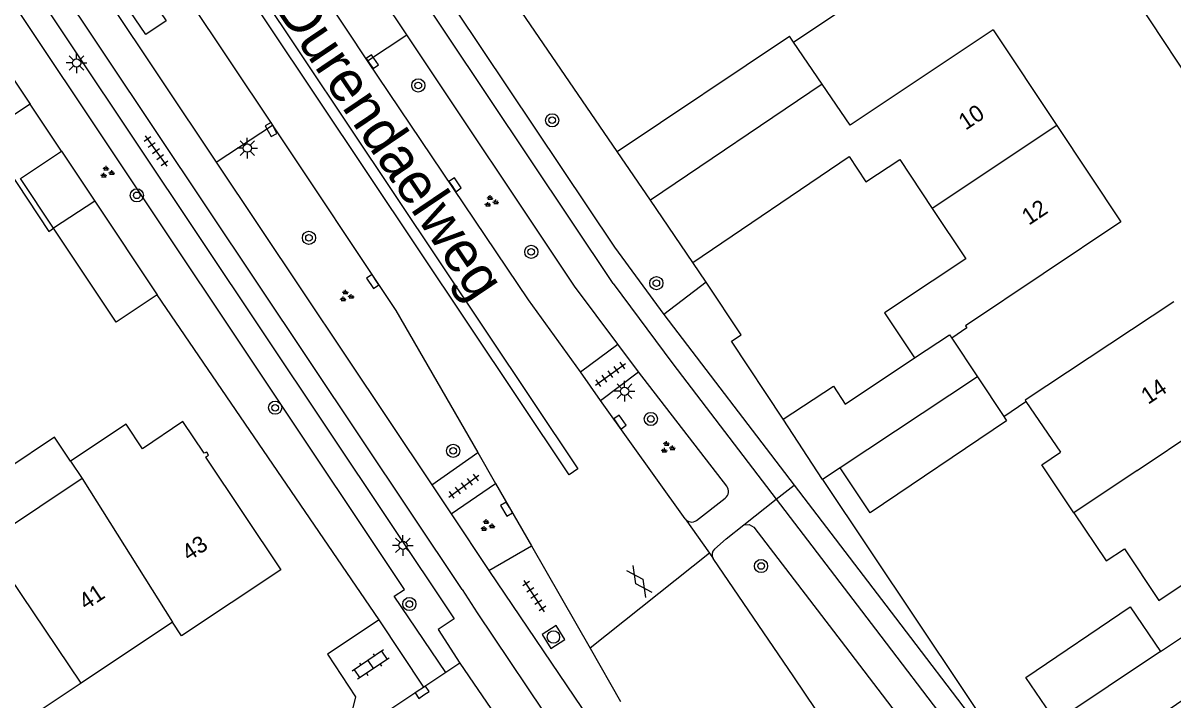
# Model space of a CAD drawing. Extents: x 137999 to 141000, y 397500 to 400501.
# Drawn here: x 138413.7 to 138483.4, y 399612.3 to 399653.3 of the extents above; entities that cross this region are included whole.
import ezdxf

# ---------------------------------------------------------------- set-up
doc = ezdxf.new("R2010")
doc.units = 0
for name, color, linetype in [('gg-afsc-erfafscheiding', 7, 'Continuous'), ('gg-afsc-muur', 7, 'Continuous'), ('gg-anno-huisnummerreeks BGT', 7, 'Continuous'), ('gg-anno-openbare ruimte label', 7, 'Continuous'), ('gg-bbg-abri', 7, 'Continuous'), ('gg-bbg-bijgebouw', 7, 'Continuous'), ('gg-bbg-gedigitaliseerde bebouwing', 7, 'Continuous'), ('gg-bbg-gedigitaliseerde bijgebouw', 7, 'Continuous'), ('gg-bbg-hoofdgebouw', 7, 'Continuous'), ('gg-bbg-luifel en loopbrug', 7, 'Continuous'), ('gg-bbg-tussenscheiding', 7, 'Continuous'), ('gg-knt-verharding', 7, 'Continuous'), ('gt-grn-groengrens', 7, 'Continuous'), ('gt-grn-weggrens', 7, 'Continuous'), ('gt-symb-boom', 7, 'Continuous'), ('gt-symb-gesloten verharding', 7, 'Continuous'), ('gt-symb-groenvak', 7, 'Continuous'), ('gt-symb-klinker verharding', 7, 'Continuous'), ('gt-symb-kolk', 7, 'Continuous'), ('gt-symb-lichtmast', 7, 'Continuous'), ('gt-symb-rioolschacht', 7, 'Continuous'), ('gt-symb-tegel verharding', 7, 'Continuous')]:
    doc.layers.add(name, color=color, linetype=linetype)

# ---------------------------------------------------------------- blocks, each defined once
blk = doc.blocks.new('gt0-BOOM')
at = {"layer": 'gt-symb-boom'}
for radius in [0.4, 0.2]:
    blk.add_circle((0, 0), radius, dxfattribs=at)
blk = doc.blocks.new('gt0-TEG1')
at = {"layer": 'gt-symb-tegel verharding'}
for p, q in [((-1.125, 0), (1.125, 0)), ((-0.9, -0.25), (-0.9, 0.25)), ((-0.45, -0.25), (-0.45, 0.25)), ((0, -0.25), (0, 0.25)), ((0.45, -0.25), (0.45, 0.25)), ((0.9, -0.25), (0.9, 0.25))]:
    blk.add_line(p, q, dxfattribs=at)
blk = doc.blocks.new('gt0-KOLK')
at = {"layer": 'gt-symb-kolk'}
blk.add_lwpolyline([(0, 0), (0.375, 0), (0.375, 0.4), (-0.375, 0.4), (-0.375, 0), (0, 0)], dxfattribs=at)
blk = doc.blocks.new('gt0-LMAST')
at = {"layer": 'gt-symb-lichtmast'}
for p, q in [((-0.182, 0.173), (-0.447, 0.438)), ((-0.005, 0.246), (-0.005, 0.621)), ((0.172, 0.173), (0.437, 0.438)), ((-0.255, -0.004), (-0.63, -0.004)), ((-0.182, -0.181), (-0.447, -0.446)), ((-0.005, -0.254), (-0.005, -0.629)), ((0.437, -0.446), (0.172, -0.181)), ((0.245, -0.004), (0.62, -0.004))]:
    blk.add_line(p, q, dxfattribs=at)
blk.add_circle((-0.005, -0.004), 0.25, dxfattribs=at)
blk = doc.blocks.new('gt0-GESVH1')
at = {"layer": 'gt-symb-gesloten verharding'}
for p, q in [((-0.992, -0.261), (0.008, 0.239)), ((0.008, -0.261), (-0.992, 0.239)), ((0.008, 0.239), (1.008, -0.261)), ((1.008, 0.239), (0.008, -0.261))]:
    blk.add_line(p, q, dxfattribs=at)
blk = doc.blocks.new('gt0-GRVAK')
at = {"layer": 'gt-symb-groenvak'}
for p, q in [((-0.11, 0.189), (-0.228, 0.24)), ((-0.182, 0.153), (0.088, 0.153)), ((-0.091, 0.211), (-0.156, 0.322)), ((-0.047, 0.214), (-0.047, 0.393)), ((-0.004, 0.211), (0.061, 0.322)), ((0.015, 0.189), (0.133, 0.24)), ((0.262, -0.052), (0.197, 0.059)), ((0.305, -0.049), (0.305, 0.13)), ((0.349, -0.052), (0.414, 0.059)), ((-0.245, -0.228), (-0.363, -0.177)), ((-0.318, -0.264), (-0.047, -0.264)), ((-0.226, -0.206), (-0.291, -0.095)), ((-0.183, -0.203), (-0.183, -0.024)), ((-0.139, -0.206), (-0.074, -0.095)), ((-0.12, -0.228), (-0.002, -0.177)), ((0.243, -0.074), (0.125, -0.023)), ((0.17, -0.11), (0.441, -0.11)), ((0.368, -0.074), (0.486, -0.023))]:
    blk.add_line(p, q, dxfattribs=at)
blk = doc.blocks.new('gt0-RS')
at = {"layer": 'gt-symb-rioolschacht'}
blk.add_lwpolyline([(-0.5, -0.5), (0.5, -0.5), (0.5, 0.5), (-0.5, 0.5)], close=True, dxfattribs=at)
blk.add_circle((0, 0), 0.375, dxfattribs=at)
blk = doc.blocks.new('gt0-KL1')
at = {"layer": 'gt-symb-klinker verharding'}
for p, q in [((-1.15, 0.3), (1.15, 0.3)), ((-1, -0.3), (-1, 0.3)), ((-0.5, 0.3), (-0.5, 0.45)), ((0, -0.3), (0, 0.3)), ((0.5, 0.3), (0.5, 0.45)), ((1, -0.3), (1, 0.3)), ((-1.15, -0.3), (1.15, -0.3)), ((-0.5, -0.45), (-0.5, -0.3)), ((0.5, -0.45), (0.5, -0.3))]:
    blk.add_line(p, q, dxfattribs=at)

msp = doc.modelspace()

# ---------------------------------------------------------------- linework, layer by layer
at = {"layer": 'gg-afsc-erfafscheiding'}
for p, q in [((138455.101, 399637.639), (138454.3, 399638.83)), ((138435.3, 399617.184), (138421.84, 399636.87))]:
    msp.add_line(p, q, dxfattribs=at)
for points in [[(138449.72, 399645.57), (138441.573, 399657.483), (138433.226, 399669.242), (138425.945, 399679.637)], [(138459.766, 399629.355), (138456.65, 399634.081), (138457.234, 399634.466), (138455.101, 399637.639)], [(138462.152, 399625.696), (138473.561, 399608.651), (138479.895, 399601.002), (138486.747, 399590.824)]]:
    msp.add_lwpolyline(points, dxfattribs=at)
at = {"layer": 'gg-afsc-muur'}
for p, q in [((138460.401, 399652.192), (138462.9, 399653.855)), ((138473.138, 399629.502), (138474.486, 399630.424))]:
    msp.add_line(p, q, dxfattribs=at)
at = {"layer": 'gg-bbg-abri'}
msp.add_lwpolyline([(138418.962, 399655.894), (138420.195, 399656.715), (138422.377, 399653.479), (138421.15, 399652.652), (138418.962, 399655.894)], dxfattribs=at)
at = {"layer": 'gg-bbg-bijgebouw'}
for p, q in [((138411.36, 399652.59), (138414.14, 399648.44)), ((138460.401, 399652.192), (138460.154, 399652.555)), ((138462.141, 399649.637), (138460.401, 399652.192)), ((138414.14, 399648.44), (138411.38, 399646.6)), ((138416.04, 399645.58), (138418.061, 399642.545)), ((138451.734, 399642.607), (138449.72, 399645.57)), ((138418.061, 399642.545), (138421.84, 399636.87)), ((138469.992, 399634.256), (138471.549, 399631.903)), ((138471.549, 399631.903), (138473.138, 399629.502)), ((138462.152, 399625.696), (138459.766, 399629.355)), ((138463.231, 399626.407), (138462.152, 399625.696)), ((138476.293, 399611.038), (138474.49, 399613.7))]:
    msp.add_line(p, q, dxfattribs=at)
for points in [[(138415.569, 399640.913), (138413.56, 399643.93), (138416.04, 399645.58)], [(138421.84, 399636.87), (138419.36, 399635.22), (138415.569, 399640.913)], [(138473.138, 399629.502), (138473.308, 399629.246), (138465.04, 399623.663), (138463.231, 399626.407)]]:
    msp.add_lwpolyline(points, dxfattribs=at)
at = {"layer": 'gg-bbg-gedigitaliseerde bebouwing'}
for p, q in [((138454.3, 399638.83), (138463.767, 399645.256)), ((138474.486, 399630.424), (138476.588, 399627.35)), ((138417.29, 399625.75), (138411.498, 399621.87))]:
    msp.add_line(p, q, dxfattribs=at)
for points in [[(138463.767, 399645.256), (138464.792, 399643.717), (138466.837, 399645.078), (138468.81, 399642.113)], [(138468.81, 399642.113), (138470.843, 399639.058), (138468.81, 399637.705)], [(138468.81, 399637.705), (138465.925, 399635.785), (138467.742, 399633.055)], [(138477.398, 399623.671), (138475.445, 399626.584), (138476.588, 399627.35)], [(138480.452, 399621.497), (138482.546, 399618.37), (138491.54, 399624.38)], [(138477.398, 399623.671), (138479.351, 399620.759), (138480.452, 399621.497)]]:
    msp.add_lwpolyline(points, dxfattribs=at)
at = {"layer": 'gg-bbg-gedigitaliseerde bijgebouw'}
for p, q in [((138449.72, 399645.57), (138460.154, 399652.555)), ((138463.53, 399630.25), (138467.742, 399633.055))]:
    msp.add_line(p, q, dxfattribs=at)
for points in [[(138459.766, 399629.355), (138462.816, 399631.344), (138463.53, 399630.25)], [(138474.49, 399613.7), (138480.811, 399617.975), (138482.642, 399615.272)], [(138482.642, 399615.272), (138484.572, 399616.559), (138486.364, 399613.914), (138478.12, 399608.341)]]:
    msp.add_lwpolyline(points, dxfattribs=at)
at = {"layer": 'gg-bbg-hoofdgebouw'}
for p, q in [((138472.5, 399652.93), (138476.35, 399647.146)), ((138476.35, 399647.146), (138480.24, 399641.3)), ((138454.3, 399638.83), (138451.734, 399642.607)), ((138416.593, 399626.797), (138417.29, 399625.75)), ((138422.78, 399617.05), (138417.226, 399613.354)), ((138417.226, 399613.354), (138411.45, 399609.51))]:
    msp.add_line(p, q, dxfattribs=at)
for points in [[(138472.5, 399652.93), (138463.833, 399647.154), (138462.141, 399649.637)], [(138480.24, 399641.3), (138470.831, 399635.001), (138470.91, 399634.881), (138469.992, 399634.256)], [(138483.45, 399636.46), (138474.431, 399630.507), (138474.486, 399630.424)], [(138424.765, 399627.048), (138424.944, 399627.167), (138424.843, 399627.343), (138424.695, 399627.279), (138423.39, 399629.202), (138420.96, 399627.547), (138419.97, 399629.045), (138416.593, 399626.797)], [(138424.765, 399627.048), (138429.34, 399620.22), (138423.32, 399616.22), (138422.78, 399617.05)]]:
    msp.add_lwpolyline(points, dxfattribs=at)
at = {"layer": 'gg-bbg-luifel en loopbrug'}
msp.add_line((138416.04, 399645.58), (138414.14, 399648.44), dxfattribs=at)
for points in [[(138411.38, 399646.6), (138415.281, 399640.722), (138415.569, 399640.913)], [(138416.593, 399626.797), (138415.628, 399628.247), (138409.824, 399624.385)]]:
    msp.add_lwpolyline(points, dxfattribs=at)
at = {"layer": 'gg-bbg-tussenscheiding'}
for p, q in [((138462.141, 399649.637), (138451.734, 399642.607)), ((138476.35, 399647.146), (138468.81, 399642.113)), ((138418.061, 399642.545), (138415.569, 399640.913)), ((138471.549, 399631.903), (138463.231, 399626.407)), ((138481.232, 399626.242), (138487.485, 399630.435)), ((138417.29, 399625.75), (138422.78, 399617.05)), ((138481.232, 399626.242), (138477.398, 399623.671)), ((138417.226, 399613.354), (138411.498, 399621.87)), ((138482.642, 399615.272), (138476.293, 399611.038))]:
    msp.add_line(p, q, dxfattribs=at)
msp.add_lwpolyline([(138467.742, 399633.055), (138469.855, 399634.462), (138469.992, 399634.256)], dxfattribs=at)
at = {"layer": 'gg-knt-verharding'}
for p, q in [((138436.963, 399652.634), (138425.248, 399670.161)), ((138434.596, 399651.063), (138422.884, 399668.624)), ((138417.102, 399664.721), (138428.824, 399647.168)), ((138413.712, 399662.431), (138425.417, 399644.922)), ((138434.596, 399651.063), (138436.963, 399652.634)), ((138425.417, 399644.922), (138428.824, 399647.168)), ((138425.417, 399644.922), (138438.495, 399625.359)), ((138452.546, 399635.692), (138460.434, 399625.358)), ((138447.491, 399632.211), (138449.758, 399633.893)), ((138451.017, 399632.221), (138449.758, 399633.893)), ((138448.706, 399630.487), (138447.491, 399632.211)), ((138448.706, 399630.487), (138451.017, 399632.221)), ((138456.358, 399625.29), (138451.017, 399632.221)), ((138453.833, 399623.307), (138448.706, 399630.487)), ((138438.495, 399625.359), (138441.273, 399627.332)), ((138441.273, 399627.332), (138442.34, 399625.445)), ((138438.495, 399625.359), (138439.662, 399623.619)), ((138439.662, 399623.619), (138442.34, 399625.445)), ((138442.34, 399625.445), (138444.524, 399621.666)), ((138460.434, 399625.358), (138466.574, 399617.313)), ((138454.518, 399623.212), (138456.264, 399624.559)), ((138459.349, 399624.496), (138465.377, 399616.616)), ((138439.662, 399623.619), (138441.943, 399620.182)), ((138441.943, 399620.182), (138444.524, 399621.666)), ((138444.524, 399621.666), (138448.072, 399615.474)), ((138460.416, 399613.729), (138455.539, 399620.914)), ((138441.943, 399620.182), (138448.061, 399611.124)), ((138435.3, 399617.184), (138432.155, 399615.109)), ((138437.995, 399613.112), (138435.3, 399617.184)), ((138466.574, 399617.313), (138478.243, 399602.036)), ((138465.377, 399616.616), (138477.17, 399601.2)), ((138448.072, 399615.474), (138449.928, 399612.235)), ((138463.552, 399615.554), (138474.63, 399601.08)), ((138440.177, 399614.565), (138439.327, 399613.999)), ((138440.177, 399614.565), (138442.627, 399610.99)), ((138439.327, 399613.999), (138437.995, 399613.112)), ((138472.096, 399596.52), (138460.416, 399613.729)), ((138437.995, 399613.112), (138433.228, 399609.937))]:
    msp.add_line(p, q, dxfattribs=at)
for points in [[(138449.476, 399637.57), (138411.506, 399694.354), (138410.48, 399695.889)], [(138440.315, 399619.017), (138406.227, 399670.043), (138395.709, 399685.813)], [(138425.945, 399679.637), (138423.83, 399678.23), (138449.56, 399639.76), (138452.546, 399635.692)], [(138416.264, 399671.698), (138416.764, 399672.089), (138447.334, 399626.33), (138446.806, 399625.966), (138416.264, 399671.698)], [(138403.834, 399668.445), (138405.06, 399669.31), (138439.83, 399617.24), (138438.86, 399616.6), (138440.177, 399614.565)], [(138488.64, 399650.984), (138485.228, 399648.657), (138481.252, 399654.675), (138484.646, 399656.969)], [(138449.758, 399633.893), (138447.123, 399637.406), (138436.963, 399652.634)], [(138447.491, 399632.211), (138444.351, 399636.585), (138434.596, 399651.063)], [(138428.824, 399647.168), (138428.922, 399646.988), (138436.309, 399635.935), (138441.273, 399627.332)], [(138449.476, 399637.57), (138453.08, 399632.69), (138459.349, 399624.496)], [(138455.616, 399621.467), (138456.32, 399622.09), (138457.39, 399622.94)], [(138457.39, 399622.94), (138457.714, 399622.967), (138457.999, 399622.81), (138463.552, 399615.554)], [(138440.315, 399619.017), (138441.23, 399617.62), (138446.215, 399610.172)], [(138432.155, 399615.109), (138433.865, 399612.517), (138433.228, 399609.937)]]:
    msp.add_lwpolyline(points, dxfattribs=at)
for centre, radius, start, end in [((138455.934, 399624.973), 0.529, 308.53344, 36.81154), ((138454.224, 399623.607), 0.493, 217.53363, 306.67484), ((138455.883, 399621.148), 0.416, 129.9587, 214.18745)]:
    msp.add_arc(centre, radius, start, end, dxfattribs=at)
at = {"layer": 'gt-grn-groengrens'}
msp.add_line((138455.101, 399637.639), (138452.546, 399635.692), dxfattribs=at)
msp.add_lwpolyline([(138439.327, 399613.999), (138436.196, 399618.618), (138436.827, 399619.036), (138403.834, 399668.445)], dxfattribs=at)
at = {"layer": 'gt-grn-weggrens'}
for p, q in [((138459.349, 399624.496), (138460.434, 399625.358)), ((138457.39, 399622.94), (138459.349, 399624.496)), ((138453.833, 399623.307), (138455.315, 399621.228)), ((138455.315, 399621.228), (138448.072, 399615.474)), ((138455.315, 399621.228), (138455.539, 399620.914))]:
    msp.add_line(p, q, dxfattribs=at)

# ---------------------------------------------------------------- block references
at = {"layer": 'gt-symb-boom'}
for p in [(138437.665, 399649.568), (138445.781, 399647.456), (138431.041, 399640.331), (138444.512, 399639.48), (138452.09, 399637.584), (138428.987, 399630.04), (138451.759, 399629.359), (138439.775, 399627.43), (138458.435, 399620.449), (138437.123, 399618.146)]:
    msp.add_blockref('gt0-BOOM', p, dxfattribs=at)
at = {"layer": 'gt-symb-boom', "rotation": 124.11906284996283}
msp.add_blockref('gt0-BOOM', (138420.607, 399642.907), dxfattribs=at)
at = {"layer": 'gt-symb-gesloten verharding', "rotation": -54.97512672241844}
msp.add_blockref('gt0-GESVH1', (138451.066, 399619.524), dxfattribs=at)
at = {"layer": 'gt-symb-groenvak'}
for p in [(138418.79, 399644.3), (138442.066, 399642.526), (138433.3, 399636.799), (138452.761, 399627.624), (138441.833, 399622.89)]:
    msp.add_blockref('gt0-GRVAK', p, dxfattribs=at)
at = {"layer": 'gt-symb-klinker verharding', "rotation": -146.0079602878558}
msp.add_blockref('gt0-KL1', (138434.774, 399614.476), dxfattribs=at)
at = {"layer": 'gt-symb-kolk'}
for p, rotation in [((138434.715, 399650.895), -56.08748741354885), ((138428.922, 399646.988), 118.48700713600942), ((138439.731, 399643.441), -56.00796028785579), ((138435.07, 399637.795), 123.78542795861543), ((138449.725, 399629.055), -54.482302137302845), ((138443.187, 399623.995), 120.25643716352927), ((138438.004, 399612.637), 33.65827187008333)]:
    msp.add_blockref('gt0-KOLK', p, dxfattribs=dict(at, rotation=rotation))
at = {"layer": 'gt-symb-lichtmast'}
for p in [(138416.962, 399650.93), (138427.31, 399645.773), (138450.168, 399631.04), (138436.74, 399621.705)]:
    msp.add_blockref('gt0-LMAST', p, dxfattribs=at)
at = {"layer": 'gt-symb-rioolschacht', "rotation": 32.29094835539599}
msp.add_blockref('gt0-RS', (138445.855, 399616.147), dxfattribs=at)
at = {"layer": 'gt-symb-tegel verharding'}
for p, rotation in [((138421.77, 399645.595), -54.52896067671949), ((138449.313, 399632.065), 35.93051893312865), ((138440.43, 399625.286), 35.93051893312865), ((138444.696, 399618.624), 123.2928485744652)]:
    msp.add_blockref('gt0-TEG1', p, dxfattribs=dict(at, rotation=rotation))

# ---------------------------------------------------------------- texts
at = {"layer": 'gg-anno-huisnummerreeks BGT'}
for s, rotation, p in [('10', 33.7, (138470.828, 399646.822)), ('12', 33.6, (138474.659, 399641.065)), ('14', 33.8, (138481.887, 399630.208)), ('43', 33.6, (138423.762, 399620.715)), ('41', 33.6, (138417.521, 399617.755))]:
    msp.add_text(s, height=1, rotation=rotation, dxfattribs=at).set_placement(p)
at = {"layer": 'gg-anno-openbare ruimte label'}
msp.add_text('Durendaelweg', height=2.5, rotation=304, dxfattribs=at).set_placement((138428.951, 399654.254))

doc.saveas('drawing.dxf')
